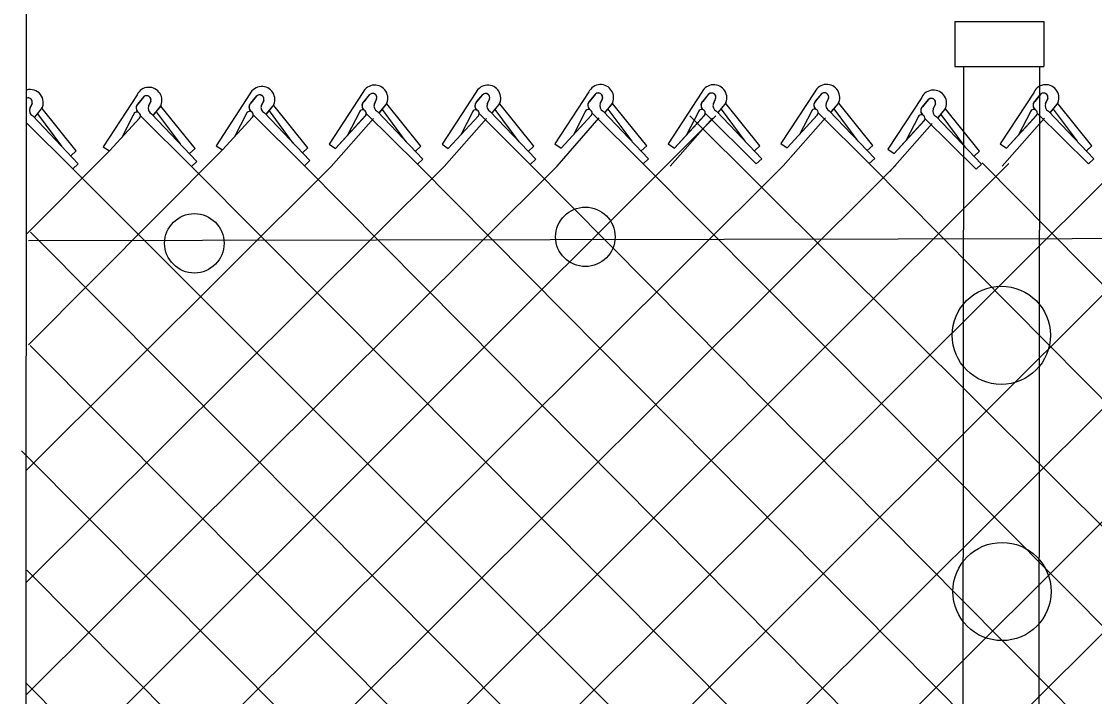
# Model space of a CAD drawing. Extents: x 0 to 2.85, y -0.1 to 1.83.
# Drawn here: x 1.0853 to 1.173, y 0.5179 to 0.5731 of the extents above; entities that cross this region are included whole.
import ezdxf

# ---------------------------------------------------------------- set-up
doc = ezdxf.new("R2010")
doc.units = 0
doc.layers.add('sb_Chainlink Fence', color=7, linetype='Continuous')
doc.layers.add('sb_Existing Structural Steel', color=7, linetype='Continuous')

msp = doc.modelspace()

# ---------------------------------------------------------------- linework, layer by layer
at = {"layer": 'sb_Chainlink Fence'}
for p, q in [((1.085699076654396, 0.5166180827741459), (1.0857145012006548, 0.574925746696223)), ((1.1039805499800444, 0.5671891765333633), (1.1012129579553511, 0.5629513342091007)), ((1.1132107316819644, 0.5673052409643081), (1.1104431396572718, 0.5630673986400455)), ((1.122435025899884, 0.5673018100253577), (1.1196674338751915, 0.5630639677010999)), ((1.1316546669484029, 0.5673430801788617), (1.1288870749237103, 0.5631052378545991)), ((1.1317131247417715, 0.5665777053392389), (1.132219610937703, 0.5671837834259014)), ((1.1409034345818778, 0.5673363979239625), (1.1381358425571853, 0.5630985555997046)), ((1.140961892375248, 0.5665710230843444), (1.1414683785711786, 0.5671771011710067)), ((1.1501238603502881, 0.5673608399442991), (1.1473562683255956, 0.5631229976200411)), ((1.150182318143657, 0.5665954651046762), (1.1506888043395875, 0.5672015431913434)), ((1.1680274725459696, 0.567338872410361), (1.165259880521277, 0.5631010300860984)), ((1.1680859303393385, 0.5665734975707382), (1.168592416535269, 0.5671795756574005)), ((1.0861794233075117, 0.5664103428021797), (1.0859942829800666, 0.5660037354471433)), ((1.0859949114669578, 0.5660181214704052), (1.0861790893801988, 0.5664011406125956)), ((1.0947594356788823, 0.5671223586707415), (1.0919967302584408, 0.5628559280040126)), ((1.0948178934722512, 0.5663569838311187), (1.0953243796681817, 0.5669630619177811)), ((1.0952775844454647, 0.5669132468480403), (1.0948178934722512, 0.5663569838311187)), ((1.0958770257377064, 0.5665894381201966), (1.0956918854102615, 0.5661828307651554)), ((1.0956925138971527, 0.5661972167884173), (1.0958766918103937, 0.5665802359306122)), ((1.0966975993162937, 0.566210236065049), (1.0967327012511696, 0.5662938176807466)), ((1.104039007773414, 0.5664238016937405), (1.1045454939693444, 0.5670298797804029)), ((1.1044986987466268, 0.5669800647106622), (1.104039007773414, 0.5664238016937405)), ((1.1050981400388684, 0.5666562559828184), (1.1049129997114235, 0.5662496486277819)), ((1.1049136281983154, 0.5662640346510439), (1.105097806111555, 0.5666470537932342)), ((1.1059187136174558, 0.5662770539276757), (1.1059538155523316, 0.5663606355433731)), ((1.1132691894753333, 0.5665398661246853), (1.1137756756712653, 0.5671459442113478)), ((1.1137288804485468, 0.5670961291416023), (1.1132691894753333, 0.5665398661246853)), ((1.1143283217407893, 0.5667723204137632), (1.1141431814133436, 0.5663657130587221)), ((1.1141438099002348, 0.566380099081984), (1.1143279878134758, 0.566763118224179)), ((1.1145441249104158, 0.5656408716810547), (1.11510760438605, 0.5663149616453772)), ((1.1145515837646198, 0.5656511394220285), (1.115110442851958, 0.5663173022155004)), ((1.11510760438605, 0.5663149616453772), (1.1151488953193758, 0.5663931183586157)), ((1.1151488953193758, 0.5663931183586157), (1.1151839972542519, 0.5664766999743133)), ((1.1179426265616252, 0.5629048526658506), (1.1151622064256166, 0.5663649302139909)), ((1.1224934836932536, 0.5665364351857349), (1.1229999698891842, 0.5671425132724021)), ((1.1229531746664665, 0.5670926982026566), (1.1224934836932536, 0.5665364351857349)), ((1.1235526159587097, 0.5667688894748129), (1.1233674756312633, 0.5663622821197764)), ((1.1233681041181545, 0.5663766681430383), (1.1235522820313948, 0.5667596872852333)), ((1.1237684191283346, 0.5656374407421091), (1.1243318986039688, 0.5663115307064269)), ((1.1237758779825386, 0.5656477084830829), (1.124334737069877, 0.56631387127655)), ((1.1243318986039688, 0.5663115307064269), (1.1243731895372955, 0.5663896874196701)), ((1.1243731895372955, 0.5663896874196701), (1.1244082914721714, 0.5664732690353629)), ((1.1271669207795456, 0.5629014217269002), (1.1243865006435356, 0.5663614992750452)), ((1.1321728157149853, 0.567133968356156), (1.1317131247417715, 0.5665777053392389)), ((1.1327722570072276, 0.5668101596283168), (1.1325871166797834, 0.5664035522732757)), ((1.1325877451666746, 0.5664179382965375), (1.1327719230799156, 0.5668009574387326)), ((1.1329880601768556, 0.5656787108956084), (1.133551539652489, 0.5663528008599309)), ((1.132995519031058, 0.5656889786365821), (1.1335543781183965, 0.5663551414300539)), ((1.133551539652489, 0.5663528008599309), (1.1335928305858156, 0.5664309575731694)), ((1.1335928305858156, 0.5664309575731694), (1.1336279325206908, 0.5665145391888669)), ((1.1363865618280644, 0.5629426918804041), (1.1336061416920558, 0.5664027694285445)), ((1.1414215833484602, 0.5671272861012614), (1.140961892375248, 0.5665710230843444)), ((1.1420210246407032, 0.5668034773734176), (1.1418358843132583, 0.566396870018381)), ((1.1418365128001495, 0.566411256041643), (1.1420206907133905, 0.5667942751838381)), ((1.1422368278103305, 0.5656720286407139), (1.1428003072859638, 0.5663461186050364)), ((1.142244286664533, 0.5656822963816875), (1.1428031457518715, 0.5663484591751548)), ((1.1428003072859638, 0.5663461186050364), (1.1428415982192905, 0.5664242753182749)), ((1.1428415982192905, 0.5664242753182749), (1.1428767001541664, 0.5665078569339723)), ((1.1456353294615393, 0.5629360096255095), (1.1428549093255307, 0.56639608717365)), ((1.1506420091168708, 0.567151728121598), (1.150182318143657, 0.5665954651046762)), ((1.151241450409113, 0.5668279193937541), (1.1510563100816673, 0.5664213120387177)), ((1.15105693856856, 0.5664356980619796), (1.1512411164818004, 0.5668187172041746)), ((1.1514572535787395, 0.5656964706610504), (1.1520207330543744, 0.5663705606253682)), ((1.1514647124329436, 0.5657067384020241), (1.1520235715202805, 0.5663729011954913)), ((1.1520207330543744, 0.5663705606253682), (1.1520620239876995, 0.5664487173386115)), ((1.1520620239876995, 0.5664487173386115), (1.1520971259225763, 0.5665322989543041)), ((1.1548557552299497, 0.5629604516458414), (1.1520753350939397, 0.5664205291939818)), ((1.158852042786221, 0.5668995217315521), (1.1560844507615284, 0.5626616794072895)), ((1.1589105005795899, 0.5661341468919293), (1.159416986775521, 0.5667402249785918)), ((1.1593701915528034, 0.5666904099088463), (1.1589105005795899, 0.5661341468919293)), ((1.1599696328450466, 0.5663666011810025), (1.1597844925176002, 0.5659599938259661)), ((1.1597851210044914, 0.5659743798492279), (1.159969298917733, 0.5663573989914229)), ((1.1685456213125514, 0.5671297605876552), (1.1680859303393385, 0.5665734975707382)), ((1.169145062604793, 0.5668059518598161), (1.1689599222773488, 0.5663993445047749)), ((1.16896055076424, 0.5664137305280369), (1.169144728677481, 0.5667967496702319)), ((1.169360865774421, 0.5656745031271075), (1.1699243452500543, 0.56634859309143)), ((1.1693683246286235, 0.5656847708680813), (1.1699271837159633, 0.5663509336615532)), ((1.1699243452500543, 0.56634859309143), (1.1699656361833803, 0.5664267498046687)), ((1.1699656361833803, 0.5664267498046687), (1.1700007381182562, 0.5665103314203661)), ((1.1727593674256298, 0.5629384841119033), (1.1699789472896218, 0.5663985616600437)), ((1.0863952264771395, 0.5652788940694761), (1.086958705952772, 0.5659529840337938)), ((1.0864026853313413, 0.5652891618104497), (1.0869615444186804, 0.565955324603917)), ((1.0886022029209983, 0.5629168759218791), (1.0866455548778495, 0.5655514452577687)), ((1.086958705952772, 0.5659529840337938), (1.0869999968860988, 0.566031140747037)), ((1.0869999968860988, 0.566031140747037), (1.087035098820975, 0.5661147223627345)), ((1.0897937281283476, 0.5625428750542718), (1.087013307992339, 0.5660029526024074)), ((1.0944505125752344, 0.5654543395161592), (1.0935304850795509, 0.5636731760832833)), ((1.0959375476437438, 0.5655665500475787), (1.0996506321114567, 0.5616626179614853)), ((1.0960928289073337, 0.5654579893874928), (1.096656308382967, 0.5661320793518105)), ((1.0961002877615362, 0.5654682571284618), (1.0966591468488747, 0.5661344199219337)), ((1.0982998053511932, 0.563095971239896), (1.0963431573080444, 0.5657305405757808)), ((1.096656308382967, 0.5661320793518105), (1.0966975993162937, 0.566210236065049)), ((1.0994913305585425, 0.5627219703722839), (1.0967109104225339, 0.5661820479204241)), ((1.1036716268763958, 0.5655211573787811), (1.1027515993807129, 0.5637399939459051)), ((1.1042462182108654, 0.5654654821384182), (1.1084207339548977, 0.5613164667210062)), ((1.1051586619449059, 0.5656333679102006), (1.1088717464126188, 0.5617294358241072)), ((1.1053139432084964, 0.5655248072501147), (1.1058774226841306, 0.5661988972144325)), ((1.1053214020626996, 0.5655350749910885), (1.1058802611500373, 0.5662012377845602)), ((1.1075209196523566, 0.5631627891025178), (1.105564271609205, 0.5657973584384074)), ((1.1058774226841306, 0.5661988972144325), (1.1059187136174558, 0.5662770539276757)), ((1.1087124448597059, 0.5627887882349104), (1.1059320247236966, 0.5662488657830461)), ((1.1109555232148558, 0.5627212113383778), (1.113425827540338, 0.5654101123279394)), ((1.1129018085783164, 0.5656372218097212), (1.1119817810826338, 0.5638560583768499)), ((1.1134763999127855, 0.5655815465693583), (1.117650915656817, 0.5614325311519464)), ((1.1143888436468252, 0.5657494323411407), (1.1181019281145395, 0.5618455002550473)), ((1.116751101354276, 0.5632788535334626), (1.1147944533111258, 0.5659134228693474)), ((1.1201798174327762, 0.5627177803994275), (1.1226501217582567, 0.5654066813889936)), ((1.1221261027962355, 0.5656337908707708), (1.1212060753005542, 0.5638526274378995)), ((1.1227006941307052, 0.565578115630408), (1.1268752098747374, 0.5614291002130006)), ((1.1236131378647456, 0.565746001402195), (1.1273262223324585, 0.561842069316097)), ((1.1259753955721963, 0.5632754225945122), (1.1240187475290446, 0.5659099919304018)), ((1.1293994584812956, 0.5627590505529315), (1.1318697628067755, 0.5654479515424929)), ((1.1293994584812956, 0.5627590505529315), (1.1318540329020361, 0.5654321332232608)), ((1.1313457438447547, 0.5656750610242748), (1.1304257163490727, 0.5638938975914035)), ((1.1319203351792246, 0.5656193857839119), (1.136094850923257, 0.5614703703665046)), ((1.132832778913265, 0.5657872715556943), (1.136545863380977, 0.561883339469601)), ((1.135195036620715, 0.5633166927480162), (1.1332383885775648, 0.5659512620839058)), ((1.1386482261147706, 0.562752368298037), (1.1411185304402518, 0.5654412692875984)), ((1.1386482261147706, 0.562752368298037), (1.141102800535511, 0.5654254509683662)), ((1.1405945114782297, 0.5656683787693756), (1.1396744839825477, 0.5638872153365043)), ((1.1411691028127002, 0.5656127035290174), (1.1453436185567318, 0.5614636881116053)), ((1.1420815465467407, 0.5657805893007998), (1.1457946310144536, 0.5618766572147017)), ((1.14444380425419, 0.5633100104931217), (1.1424871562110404, 0.5659445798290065)), ((1.147868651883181, 0.5627768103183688), (1.1503389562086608, 0.565465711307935)), ((1.147868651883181, 0.5627768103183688), (1.15032322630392, 0.5654498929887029)), ((1.1498149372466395, 0.5656928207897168), (1.1488949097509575, 0.5639116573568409)), ((1.1503895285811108, 0.5656371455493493), (1.1545640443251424, 0.561488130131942)), ((1.1513019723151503, 0.5658050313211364), (1.1550150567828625, 0.5619010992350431)), ((1.1536642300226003, 0.5633344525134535), (1.1517075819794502, 0.5659690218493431)), ((1.160185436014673, 0.5652351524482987), (1.1607489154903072, 0.5659092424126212)), ((1.1601928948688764, 0.5652454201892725), (1.160751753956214, 0.5659115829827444)), ((1.1623924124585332, 0.5628731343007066), (1.160435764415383, 0.5655077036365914)), ((1.1607489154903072, 0.5659092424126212), (1.1607902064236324, 0.5659873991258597)), ((1.1607902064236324, 0.5659873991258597), (1.1608253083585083, 0.5660709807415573)), ((1.1635839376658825, 0.5624991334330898), (1.1608035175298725, 0.5659592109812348)), ((1.165772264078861, 0.5627548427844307), (1.1682425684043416, 0.5654437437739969)), ((1.165772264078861, 0.5627548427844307), (1.1682268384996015, 0.56542792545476)), ((1.1677185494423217, 0.5656708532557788), (1.1667985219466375, 0.5638896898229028)), ((1.1682931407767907, 0.5656151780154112), (1.1724676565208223, 0.5614661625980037)), ((1.1692055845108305, 0.5657830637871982), (1.1729186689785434, 0.5618791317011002)), ((1.1715678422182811, 0.5633124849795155), (1.169611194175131, 0.565947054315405)), ((1.0856909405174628, 0.5648583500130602), (1.0895020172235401, 0.5610705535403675)), ((1.085771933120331, 0.5091680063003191), (1.142048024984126, 0.5653985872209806)), ((1.086239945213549, 0.565387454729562), (1.0899530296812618, 0.5614835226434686)), ((1.0925042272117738, 0.5625383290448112), (1.094974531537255, 0.5652272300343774)), ((1.0925042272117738, 0.5625383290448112), (1.094958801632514, 0.5652114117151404)), ((1.0950251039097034, 0.5653986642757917), (1.099199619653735, 0.5612496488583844)), ((1.1017253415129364, 0.562605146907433), (1.104195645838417, 0.5652940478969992)), ((1.1017253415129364, 0.562605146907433), (1.104179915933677, 0.565278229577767)), ((1.1106174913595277, 0.5612506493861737), (1.1140723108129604, 0.5651814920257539)), ((1.1109555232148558, 0.5627212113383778), (1.1134100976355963, 0.5653942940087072)), ((1.1198417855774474, 0.561247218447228), (1.1232966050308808, 0.5651780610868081)), ((1.1201798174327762, 0.5627177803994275), (1.1226343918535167, 0.5653908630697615)), ((1.1290614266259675, 0.5612884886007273), (1.1325162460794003, 0.5652193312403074)), ((1.1383101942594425, 0.5612818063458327), (1.1417650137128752, 0.5652126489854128)), ((1.1399018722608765, 0.5653949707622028), (1.242205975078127, 0.46352117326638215)), ((1.147530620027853, 0.5613062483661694), (1.1509854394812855, 0.5652370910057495)), ((1.1562588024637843, 0.5608449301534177), (1.1597136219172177, 0.5647757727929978)), ((1.1565968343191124, 0.5623154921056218), (1.1590671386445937, 0.5650043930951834)), ((1.1565968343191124, 0.5623154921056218), (1.159051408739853, 0.5649885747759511)), ((1.1585431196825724, 0.5652315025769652), (1.157623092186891, 0.5634503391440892)), ((1.159117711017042, 0.5651758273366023), (1.1632922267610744, 0.5610268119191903)), ((1.1600301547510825, 0.5653437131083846), (1.1637432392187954, 0.5614397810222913)), ((1.165434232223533, 0.5612842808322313), (1.1688890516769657, 0.5652151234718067)), ((1.0919967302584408, 0.5628559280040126), (1.0925042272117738, 0.5625383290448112)), ((1.1012129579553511, 0.5629513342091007), (1.1017253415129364, 0.562605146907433)), ((1.1087124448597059, 0.5627887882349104), (1.1082614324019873, 0.5623758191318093)), ((1.1104431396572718, 0.5630673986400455), (1.1109555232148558, 0.5627212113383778)), ((1.1179426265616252, 0.5629048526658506), (1.1174916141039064, 0.5624918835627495)), ((1.1196674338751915, 0.5630639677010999), (1.1201798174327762, 0.5627177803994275)), ((1.1271669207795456, 0.5629014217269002), (1.1267159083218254, 0.5624884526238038)), ((1.1288870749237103, 0.5631052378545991), (1.1293994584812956, 0.5627590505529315)), ((1.1363865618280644, 0.5629426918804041), (1.1359355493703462, 0.5625297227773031)), ((1.1381358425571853, 0.5630985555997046), (1.1386482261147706, 0.562752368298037)), ((1.1456353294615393, 0.5629360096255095), (1.1451843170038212, 0.5625230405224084)), ((1.1473562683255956, 0.5631229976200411), (1.147868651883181, 0.5627768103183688)), ((1.1548557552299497, 0.5629604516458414), (1.154404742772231, 0.5625474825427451)), ((1.165259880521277, 0.5631010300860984), (1.165772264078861, 0.5627548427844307)), ((1.1727593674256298, 0.5629384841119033), (1.1723083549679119, 0.5625255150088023)), ((1.0857834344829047, 0.5557864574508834), (1.0925042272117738, 0.5625383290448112)), ((1.0858751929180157, 0.5466793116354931), (1.1017253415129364, 0.562605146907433)), ((1.0897937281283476, 0.5625428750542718), (1.0893427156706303, 0.5621299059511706)), ((1.0994913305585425, 0.5627219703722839), (1.0990403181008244, 0.5623090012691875)), ((1.1550150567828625, 0.5619010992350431), (1.1545640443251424, 0.561488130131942)), ((1.1560844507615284, 0.5626616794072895), (1.1565968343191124, 0.5623154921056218)), ((1.1635839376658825, 0.5624991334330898), (1.1631329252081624, 0.5620861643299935)), ((1.0856272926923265, 0.47212115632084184), (1.1752062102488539, 0.5614856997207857)), ((1.0856296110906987, 0.4444539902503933), (1.2030117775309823, 0.5615672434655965)), ((1.0856616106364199, 0.5180530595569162), (1.1290614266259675, 0.5612884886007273)), ((1.085683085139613, 0.49050373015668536), (1.1567517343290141, 0.5613730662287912)), ((1.0856934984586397, 0.5364165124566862), (1.1106174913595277, 0.5612506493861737)), ((1.085702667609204, 0.527242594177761), (1.1198417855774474, 0.561247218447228)), ((1.0857280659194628, 0.4814053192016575), (1.165981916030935, 0.5614891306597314)), ((1.0858890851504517, 0.49985422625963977), (1.147530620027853, 0.5613062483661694)), ((1.086031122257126, 0.45411934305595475), (1.1937913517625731, 0.5615428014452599)), ((1.0861919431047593, 0.46351323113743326), (1.1844258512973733, 0.561526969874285)), ((1.0889412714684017, 0.43860628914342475), (1.212232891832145, 0.5616340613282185)), ((1.0899530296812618, 0.5614835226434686), (1.0895020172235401, 0.5610705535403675)), ((1.0895020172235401, 0.5610705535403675), (1.211527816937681, 0.43902946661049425)), ((1.0996506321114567, 0.5616626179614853), (1.099199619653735, 0.5612496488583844)), ((1.099199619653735, 0.5612496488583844), (1.2225566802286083, 0.4372006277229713)), ((1.1088717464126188, 0.5617294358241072), (1.1084207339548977, 0.5613164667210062)), ((1.1084207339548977, 0.5613164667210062), (1.231717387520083, 0.43698579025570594)), ((1.1181019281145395, 0.5618455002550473), (1.117650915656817, 0.5614325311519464)), ((1.117650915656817, 0.5614325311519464), (1.2409415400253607, 0.43703703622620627)), ((1.1273262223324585, 0.561842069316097), (1.1268752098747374, 0.5614291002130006)), ((1.1268752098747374, 0.5614291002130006), (1.242247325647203, 0.44502808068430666)), ((1.136545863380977, 0.561883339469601), (1.136094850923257, 0.5614703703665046)), ((1.136094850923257, 0.5614703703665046), (1.2422290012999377, 0.45464034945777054)), ((1.1457946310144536, 0.5618766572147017), (1.1453436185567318, 0.5614636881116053)), ((1.1545640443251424, 0.561488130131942), (1.242202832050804, 0.4729775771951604)), ((1.1637432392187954, 0.5614397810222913), (1.1632922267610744, 0.5610268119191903)), ((1.1637851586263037, 0.5615549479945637), (1.2423944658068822, 0.4820903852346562)), ((1.1729186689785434, 0.5618791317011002), (1.1724676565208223, 0.5614661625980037)), ((1.0860534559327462, 0.5558884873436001), (1.20230738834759, 0.43900611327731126)), ((1.0860241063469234, 0.5466251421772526), (1.1949525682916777, 0.43724268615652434)), ((1.0853121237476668, 0.5380208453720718), (1.1838951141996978, 0.43899347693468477)), ((1.0857454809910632, 0.5282548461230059), (1.1746709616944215, 0.43894223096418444)), ((1.0856372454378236, 0.5190785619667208), (1.1654403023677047, 0.43901044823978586))]:
    msp.add_line(p, q, dxfattribs=at)
msp.add_lwpolyline([(1.2421880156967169, 0.5554824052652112), (1.085878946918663, 0.5551669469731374)], dxfattribs=at)
for centre in [(1.131377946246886, 0.5555031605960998), (1.0994378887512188, 0.5549741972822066)]:
    msp.add_circle(centre, 0.0024276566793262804, dxfattribs=at)
for centre, radius, start, end in [((1.0860242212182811, 0.5664733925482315), 0.0010709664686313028, 331.07013048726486, 106.19809836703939), ((1.0957218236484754, 0.5666524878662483), 0.0010709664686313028, 331.07013048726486, 153.97678331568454), ((1.104942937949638, 0.5667193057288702), 0.0010709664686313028, 331.07013048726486, 153.97678331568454), ((1.114173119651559, 0.5668353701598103), 0.0010709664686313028, 331.07013048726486, 153.97678331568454), ((1.113996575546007, 0.566874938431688), 0.0003472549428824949, 342.81175570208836, 140.43380871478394), ((1.113997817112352, 0.566876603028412), 0.0003491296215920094, 341.0313574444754, 129.51439849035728), ((1.1233974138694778, 0.5668319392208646), 0.0010709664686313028, 331.07013048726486, 153.97678331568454), ((1.1232208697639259, 0.5668715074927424), 0.0003472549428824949, 342.81175570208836, 140.43380871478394), ((1.1232221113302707, 0.5668731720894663), 0.0003491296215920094, 341.0313574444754, 129.51439849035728), ((1.1326170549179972, 0.5668732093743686), 0.0010709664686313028, 331.07013048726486, 153.97678331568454), ((1.1324405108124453, 0.5669127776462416), 0.0003472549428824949, 342.81175570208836, 140.43380871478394), ((1.1324417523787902, 0.5669144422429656), 0.0003491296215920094, 341.0313574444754, 129.51439849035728), ((1.1418658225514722, 0.5668665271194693), 0.0010709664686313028, 331.07013048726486, 153.97678331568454), ((1.1416892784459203, 0.5669060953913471), 0.0003472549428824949, 342.81175570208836, 140.43380871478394), ((1.1416905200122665, 0.566907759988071), 0.0003491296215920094, 341.0313574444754, 129.51439849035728), ((1.1510862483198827, 0.566890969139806), 0.0010709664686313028, 331.07013048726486, 153.97678331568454), ((1.1509097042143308, 0.5669305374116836), 0.0003472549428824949, 342.81175570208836, 140.43380871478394), ((1.1509109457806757, 0.5669322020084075), 0.0003491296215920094, 341.0313574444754, 129.51439849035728), ((1.1598144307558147, 0.5664296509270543), 0.0010709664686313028, 331.07013048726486, 153.97678331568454), ((1.1689898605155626, 0.5668690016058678), 0.0010709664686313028, 331.07013048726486, 153.97678331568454), ((1.1688133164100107, 0.5669085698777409), 0.00034725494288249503, 342.81175570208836, 140.43380871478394), ((1.1688145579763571, 0.5669102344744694), 0.0003491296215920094, 341.0313574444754, 129.51439849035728), ((1.085848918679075, 0.5665146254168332), 0.0003491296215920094, 341.0313574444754, 109.35936853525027), ((1.0858476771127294, 0.5665129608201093), 0.00034725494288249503, 342.81175570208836, 106.35993415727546), ((1.0951166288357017, 0.5660341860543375), 0.00044009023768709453, 140.4986600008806, 233.30225261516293), ((1.0951286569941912, 0.5660347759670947), 0.0004476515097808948, 133.96418530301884, 232.53135776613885), ((1.0955452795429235, 0.5666920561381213), 0.0003472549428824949, 342.81175570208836, 140.43380871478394), ((1.0955465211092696, 0.5666937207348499), 0.0003491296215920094, 341.0313574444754, 129.51439849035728), ((1.1043377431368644, 0.5661010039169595), 0.00044009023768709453, 140.4986600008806, 233.30225261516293), ((1.1043497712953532, 0.5661015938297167), 0.0004476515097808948, 133.96418530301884, 232.53135776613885), ((1.1047663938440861, 0.5667588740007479), 0.0003472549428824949, 342.81175570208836, 140.43380871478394), ((1.104767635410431, 0.5667605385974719), 0.0003491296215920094, 341.0313574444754, 129.51439849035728), ((1.1135679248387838, 0.5662170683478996), 0.00044009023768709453, 140.4986600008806, 233.30225261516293), ((1.1135799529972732, 0.5662176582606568), 0.0004476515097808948, 133.96418530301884, 232.53135776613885), ((1.1145880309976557, 0.566185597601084), 0.00047949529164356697, 156.78028482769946, 245.4548333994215), ((1.1227922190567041, 0.5662136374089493), 0.00044009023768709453, 140.4986600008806, 233.30225261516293), ((1.122804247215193, 0.5662142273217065), 0.0004476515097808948, 133.96418530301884, 232.53135776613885), ((1.1238123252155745, 0.5661821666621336), 0.00047949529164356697, 156.78028482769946, 245.4548333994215), ((1.1320118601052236, 0.5662549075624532), 0.00044009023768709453, 140.4986600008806, 233.30225261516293), ((1.132023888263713, 0.5662554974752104), 0.0004476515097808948, 133.96418530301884, 232.53135776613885), ((1.133031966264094, 0.5662234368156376), 0.00047949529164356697, 156.78028482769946, 245.4548333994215), ((1.1412606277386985, 0.5662482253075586), 0.00044009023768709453, 140.4986600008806, 233.30225261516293), ((1.141272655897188, 0.5662488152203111), 0.0004476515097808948, 133.96418530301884, 232.53135776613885), ((1.142280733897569, 0.5662167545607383), 0.00047949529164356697, 156.78028482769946, 245.4548333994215), ((1.1504810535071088, 0.5662726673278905), 0.00044009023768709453, 140.4986600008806, 233.30225261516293), ((1.150493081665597, 0.5662732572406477), 0.0004476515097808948, 133.96418530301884, 232.53135776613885), ((1.1515011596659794, 0.5662411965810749), 0.00047949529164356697, 156.78028482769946, 245.4548333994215), ((1.1596378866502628, 0.566469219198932), 0.0003472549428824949, 342.81175570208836, 140.43380871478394), ((1.1596391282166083, 0.566470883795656), 0.0003491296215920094, 341.0313574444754, 129.51439849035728), ((1.168384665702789, 0.5662506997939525), 0.00044009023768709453, 140.4986600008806, 233.30225261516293), ((1.1683966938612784, 0.5662512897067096), 0.0004476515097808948, 133.96418530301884, 232.53135776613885), ((1.1694047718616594, 0.5662192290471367), 0.00047949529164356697, 156.78028482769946, 245.4548333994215), ((1.0864391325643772, 0.5658236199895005), 0.00047949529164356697, 156.78028482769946, 245.4548333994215), ((1.0947392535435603, 0.5654053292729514), 0.0002928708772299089, 319.318461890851, 170.3665589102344), ((1.096136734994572, 0.5660027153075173), 0.00047949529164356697, 156.78028482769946, 245.4548333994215), ((1.1039603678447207, 0.5654721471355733), 0.0002928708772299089, 319.318461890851, 170.3665589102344), ((1.1053578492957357, 0.5660695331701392), 0.00047949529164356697, 156.78028482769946, 245.4548333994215), ((1.1131905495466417, 0.5655882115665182), 0.0002928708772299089, 319.318461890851, 170.3665589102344), ((1.1224148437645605, 0.5655847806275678), 0.0002928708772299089, 319.318461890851, 170.3665589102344), ((1.1316344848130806, 0.5656260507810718), 0.0002928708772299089, 319.318461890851, 170.3665589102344), ((1.1408832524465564, 0.5656193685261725), 0.0002928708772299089, 319.318461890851, 170.3665589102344), ((1.150103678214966, 0.565643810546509), 0.0002928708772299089, 319.318461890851, 170.3665589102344), ((1.158831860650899, 0.5651824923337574), 0.0002928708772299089, 319.318461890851, 170.3665589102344), ((1.159209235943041, 0.5658113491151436), 0.00044009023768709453, 140.4986600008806, 233.30225261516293), ((1.1592212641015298, 0.5658119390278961), 0.0004476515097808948, 133.96418530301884, 232.53135776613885), ((1.1602293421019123, 0.5657798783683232), 0.00047949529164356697, 156.78028482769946, 245.4548333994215), ((1.1680072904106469, 0.565621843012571), 0.0002928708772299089, 319.318461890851, 170.3665589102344)]:
    msp.add_arc(centre, radius, start, end, dxfattribs=at)
at = {"layer": 'sb_Existing Structural Steel'}
for p, q in [((1.161567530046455, 0.5731041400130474), (1.1688400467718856, 0.5731041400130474)), ((1.161567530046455, 0.5731041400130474), (1.161567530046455, 0.5694156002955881)), ((1.1688400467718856, 0.5731041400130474), (1.1688400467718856, 0.5694156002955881)), ((1.161567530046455, 0.5694156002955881), (1.1688400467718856, 0.5694156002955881)), ((1.1621770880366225, 0.4290031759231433), (1.1622966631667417, 0.5694177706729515)), ((1.168377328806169, 0.42914492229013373), (1.168496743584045, 0.5694168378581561))]:
    msp.add_line(p, q, dxfattribs=at)
for centre, radius in [((1.1653533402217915, 0.5474606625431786), 0.004012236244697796), ((1.1654166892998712, 0.526516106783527), 0.0040122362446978)]:
    msp.add_circle(centre, radius, dxfattribs=at)

doc.saveas('drawing.dxf')
